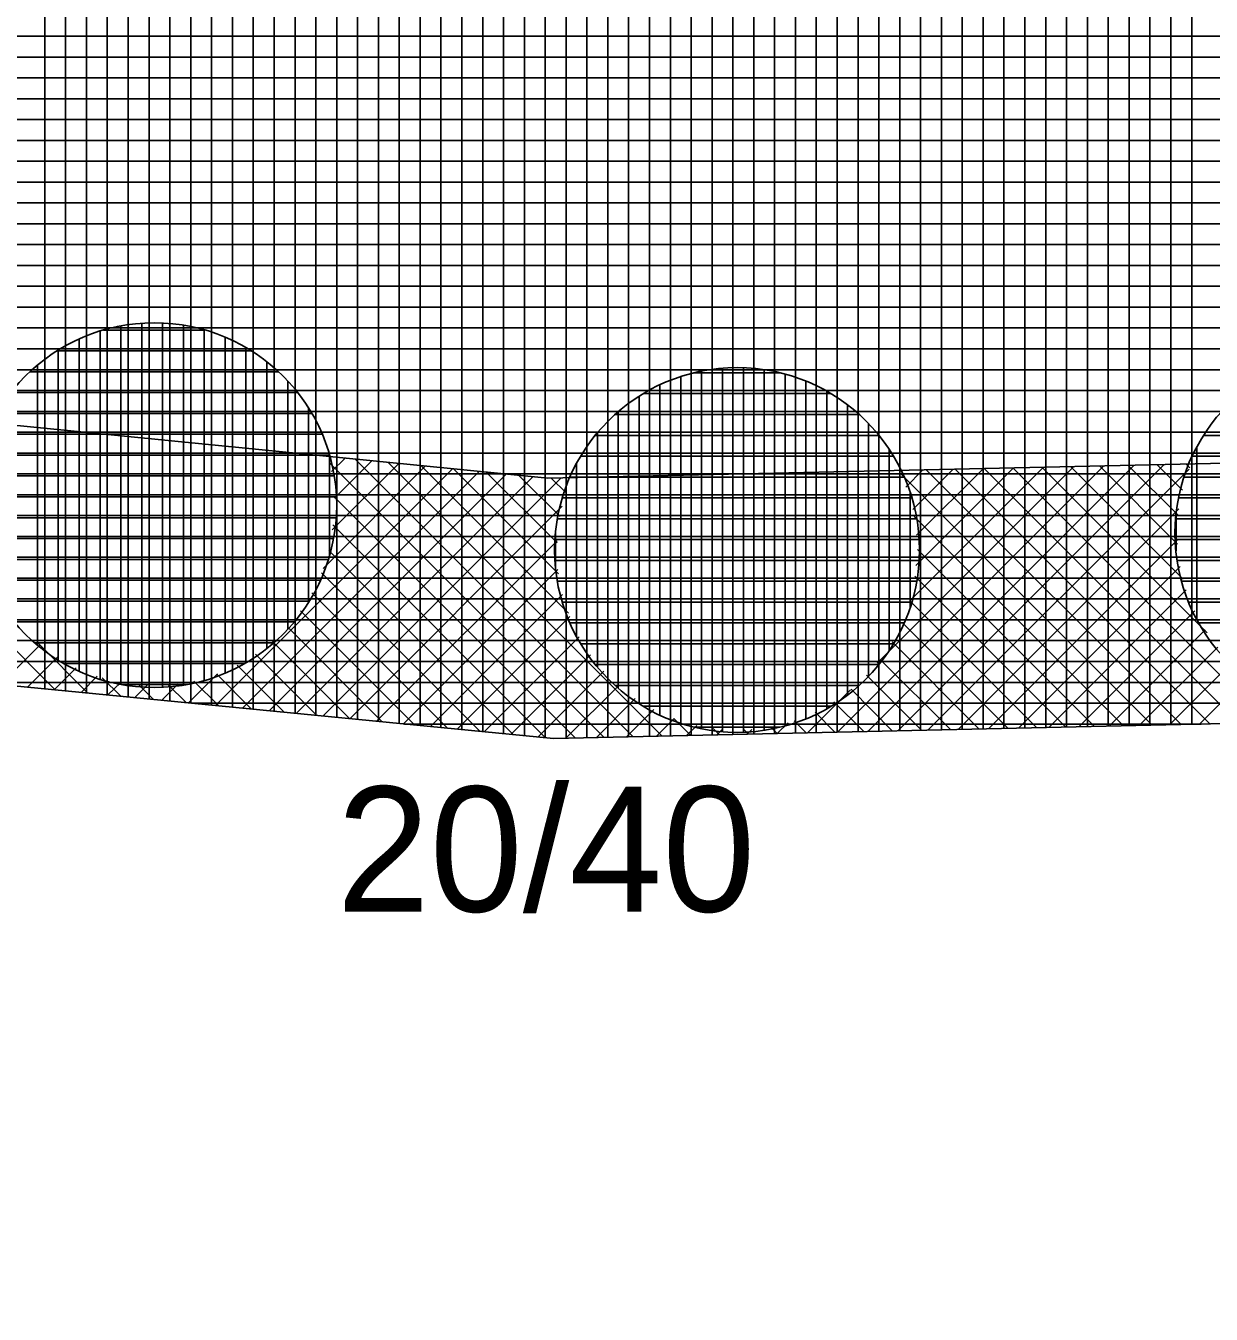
# Model space of a CAD drawing. Extents: x -566461 to -565198, y -1096301 to -1095707.
# Drawn here: x -565635.84 to -565624.47, y -1095892.27 to -1095879.91 of the extents above; entities that cross this region are included whole.
import ezdxf

# ---------------------------------------------------------------- set-up
doc = ezdxf.new("R2010")
doc.units = 0
for name, color, linetype in [('Vrstva 1', 7, 'Continuous'), ('Vrstva 40', 7, 'Continuous'), ('Vrstva 41', 7, 'Continuous'), ('Vrstva 42', 7, 'Continuous'), ('Vrstva 43', 7, 'Continuous'), ('Vrstva 44', 7, 'Continuous')]:
    doc.layers.add(name, color=color, linetype=linetype)

msp = doc.modelspace()

# ---------------------------------------------------------------- linework, layer by layer
at = {"layer": 'Vrstva 1'}
for q in [(-565639.56, -1095885.89), (-565609.49, -1095886.27)]:
    msp.add_line((-565630.78, -1095886.75), q, dxfattribs=at)
at = {"layer": 'Vrstva 41'}
for p, q in [((-565635.559, -1095886.282), (-565638.337, -1095883.504)), ((-565632.91, -1095884.188), (-565632.78, -1095884.058)), ((-565630.017, -1095886.733), (-565632.683, -1095884.067)), ((-565634.023, -1095886.432), (-565631.751, -1095884.16)), ((-565633.765, -1095886.458), (-565631.493, -1095884.186)), ((-565632.991, -1095885.117), (-565632.008, -1095884.134)), ((-565630.294, -1095886.739), (-565632.928, -1095884.104)), ((-565632.903, -1095884.747), (-565632.265, -1095884.109)), ((-565632.882, -1095884.442), (-565632.522, -1095884.083)), ((-565629.74, -1095886.727), (-565632.369, -1095884.098)), ((-565630.637, -1095885.547), (-565632.054, -1095884.13)), ((-565630.733, -1095885.169), (-565631.74, -1095884.161)), ((-565630.746, -1095884.872), (-565631.426, -1095884.192)), ((-565628.057, -1095886.689), (-565625.501, -1095884.133)), ((-565627.767, -1095886.682), (-565625.212, -1095884.127)), ((-565627.678, -1095886.027), (-565625.791, -1095884.14)), ((-565627.478, -1095886.676), (-565624.923, -1095884.12)), ((-565625.038, -1095886.621), (-565627.459, -1095884.2)), ((-565627.402, -1095884.336), (-565627.237, -1095884.172)), ((-565627.363, -1095885.429), (-565626.08, -1095884.146)), ((-565627.335, -1095884.553), (-565626.948, -1095884.165)), ((-565627.306, -1095885.089), (-565626.369, -1095884.152)), ((-565627.298, -1095884.798), (-565626.658, -1095884.159)), ((-565624.762, -1095886.614), (-565627.205, -1095884.171)), ((-565627.189, -1095886.669), (-565624.684, -1095884.164)), ((-565624.485, -1095886.608), (-565626.928, -1095884.165)), ((-565624.208, -1095886.602), (-565626.651, -1095884.159)), ((-565623.932, -1095886.596), (-565626.375, -1095884.153)), ((-565624.511, -1095885.734), (-565626.098, -1095884.146)), ((-565624.74, -1095885.221), (-565625.821, -1095884.14)), ((-565624.795, -1095884.884), (-565625.545, -1095884.134)), ((-565624.791, -1095884.605), (-565625.268, -1095884.128)), ((-565624.747, -1095884.366), (-565624.991, -1095884.122)), ((-565624.679, -1095884.151), (-565624.714, -1095884.116)), ((-565633.508, -1095886.483), (-565631.236, -1095884.211)), ((-565633.25, -1095886.508), (-565630.979, -1095884.237)), ((-565632.993, -1095886.533), (-565630.708, -1095884.248)), ((-565630.718, -1095884.618), (-565631.112, -1095884.224)), ((-565630.66, -1095884.393), (-565630.803, -1095884.25)), ((-565630.57, -1095886.745), (-565632.882, -1095884.433)), ((-565632.735, -1095886.559), (-565630.696, -1095884.519)), ((-565626.899, -1095886.663), (-565624.782, -1095884.546)), ((-565625.315, -1095886.627), (-565627.322, -1095884.62)), ((-565630.856, -1095886.743), (-565632.898, -1095884.7)), ((-565632.477, -1095886.584), (-565630.745, -1095884.851)), ((-565625.591, -1095886.633), (-565627.29, -1095884.934)), ((-565626.61, -1095886.656), (-565624.797, -1095884.843)), ((-565631.169, -1095886.712), (-565632.936, -1095884.945)), ((-565631.483, -1095886.681), (-565633.006, -1095885.158)), ((-565632.22, -1095886.609), (-565630.739, -1095885.128)), ((-565626.321, -1095886.649), (-565624.769, -1095885.098)), ((-565625.868, -1095886.639), (-565627.316, -1095885.191)), ((-565631.796, -1095886.65), (-565633.097, -1095885.35)), ((-565631.962, -1095886.634), (-565630.694, -1095885.366)), ((-565626.145, -1095886.645), (-565627.362, -1095885.428)), ((-565626.031, -1095886.643), (-565624.712, -1095885.323)), ((-565632.11, -1095886.62), (-565633.206, -1095885.524)), ((-565625.742, -1095886.636), (-565624.63, -1095885.524)), ((-565632.424, -1095886.589), (-565633.333, -1095885.679)), ((-565631.705, -1095886.659), (-565630.624, -1095885.579)), ((-565626.421, -1095886.652), (-565627.437, -1095885.636)), ((-565631.447, -1095886.685), (-565630.535, -1095885.772)), ((-565625.452, -1095886.63), (-565624.529, -1095885.706)), ((-565636.084, -1095886.23), (-565635.703, -1095885.85)), ((-565635.246, -1095886.313), (-565635.728, -1095885.83)), ((-565632.737, -1095886.558), (-565633.477, -1095885.818)), ((-565626.698, -1095886.658), (-565627.533, -1095885.822)), ((-565625.163, -1095886.623), (-565624.41, -1095885.871)), ((-565635.826, -1095886.256), (-565635.539, -1095885.969)), ((-565633.364, -1095886.497), (-565633.815, -1095886.046)), ((-565633.051, -1095886.528), (-565633.638, -1095885.941)), ((-565631.189, -1095886.71), (-565630.426, -1095885.946)), ((-565626.974, -1095886.664), (-565627.648, -1095885.99)), ((-565624.874, -1095886.617), (-565624.275, -1095886.019)), ((-565635.569, -1095886.281), (-565635.358, -1095886.07)), ((-565635.311, -1095886.306), (-565635.157, -1095886.152)), ((-565634.932, -1095886.343), (-565635.109, -1095886.167)), ((-565634.281, -1095886.407), (-565634.003, -1095886.129)), ((-565633.678, -1095886.466), (-565634.011, -1095886.133)), ((-565630.932, -1095886.735), (-565630.299, -1095886.103)), ((-565627.251, -1095886.67), (-565627.78, -1095886.142)), ((-565624.584, -1095886.61), (-565624.124, -1095886.15)), ((-565635.054, -1095886.331), (-565634.932, -1095886.21)), ((-565634.796, -1095886.357), (-565634.678, -1095886.238)), ((-565634.618, -1095886.374), (-565634.759, -1095886.234)), ((-565634.538, -1095886.382), (-565634.381, -1095886.224)), ((-565634.305, -1095886.405), (-565634.475, -1095886.235)), ((-565633.991, -1095886.435), (-565634.229, -1095886.198)), ((-565630.661, -1095886.747), (-565630.156, -1095886.242)), ((-565628.346, -1095886.695), (-565627.933, -1095886.282)), ((-565627.528, -1095886.677), (-565627.927, -1095886.277)), ((-565630.372, -1095886.741), (-565629.996, -1095886.365)), ((-565627.804, -1095886.683), (-565628.091, -1095886.396)), ((-565630.082, -1095886.734), (-565629.819, -1095886.471)), ((-565628.081, -1095886.689), (-565628.272, -1095886.497)), ((-565629.793, -1095886.728), (-565629.624, -1095886.558)), ((-565629.464, -1095886.72), (-565629.627, -1095886.557)), ((-565629.504, -1095886.721), (-565629.407, -1095886.625)), ((-565629.187, -1095886.714), (-565629.249, -1095886.653)), ((-565629.214, -1095886.715), (-565629.162, -1095886.662)), ((-565628.911, -1095886.708), (-565628.952, -1095886.666)), ((-565628.925, -1095886.708), (-565628.879, -1095886.662)), ((-565628.634, -1095886.702), (-565628.698, -1095886.638)), ((-565628.636, -1095886.702), (-565628.531, -1095886.597)), ((-565628.357, -1095886.695), (-565628.473, -1095886.58))]:
    msp.add_line(p, q, dxfattribs=at)
at = {"layer": 'Vrstva 42'}
msp.add_lwpolyline([(-565642.468, -1095883.093), (-565642.56, -1095885.56), (-565639.56, -1095885.89), (-565630.78, -1095886.75), (-565609.49, -1095886.27), (-565595.88, -1095884.74), (-565585.92, -1095883.62), (-565568.01, -1095880.69), (-565521.32, -1095878.21), (-565520.95, -1095875.75), (-565568.143, -1095878.194), (-565586.324, -1095881.153), (-565609.769, -1095883.786), (-565630.836, -1095884.251)], close=True, dxfattribs=at)
at = {"layer": 'Vrstva 43'}
for p, q in [((-565635.66, -1095886.272), (-565635.66, -1095871.199)), ((-565635.46, -1095886.292), (-565635.46, -1095871.219)), ((-565635.26, -1095886.311), (-565635.26, -1095871.238)), ((-565635.06, -1095886.331), (-565635.06, -1095871.258)), ((-565634.86, -1095886.35), (-565634.86, -1095871.277)), ((-565634.66, -1095886.37), (-565634.66, -1095871.297)), ((-565634.46, -1095886.39), (-565634.46, -1095871.316)), ((-565634.26, -1095886.409), (-565634.26, -1095871.336)), ((-565634.06, -1095886.429), (-565634.06, -1095871.355)), ((-565633.86, -1095886.448), (-565633.86, -1095871.375)), ((-565633.66, -1095886.468), (-565633.66, -1095871.394)), ((-565633.46, -1095886.487), (-565633.46, -1095871.414)), ((-565633.26, -1095886.507), (-565633.26, -1095871.433)), ((-565633.06, -1095886.527), (-565633.06, -1095871.453)), ((-565632.86, -1095886.546), (-565632.86, -1095871.472)), ((-565632.66, -1095886.566), (-565632.66, -1095871.492)), ((-565632.46, -1095886.585), (-565632.46, -1095871.511)), ((-565632.26, -1095886.605), (-565632.26, -1095871.531)), ((-565632.06, -1095886.625), (-565632.06, -1095871.55)), ((-565631.86, -1095886.644), (-565631.86, -1095871.57)), ((-565631.66, -1095886.664), (-565631.66, -1095871.589)), ((-565631.46, -1095886.683), (-565631.46, -1095871.609)), ((-565631.26, -1095886.703), (-565631.26, -1095871.629)), ((-565631.06, -1095886.723), (-565631.06, -1095871.648)), ((-565630.86, -1095886.742), (-565630.86, -1095871.668)), ((-565630.66, -1095886.747), (-565630.66, -1095871.687)), ((-565630.46, -1095886.743), (-565630.46, -1095871.707)), ((-565629.46, -1095886.72), (-565629.46, -1095871.713)), ((-565629.26, -1095886.716), (-565629.26, -1095871.709)), ((-565629.06, -1095886.711), (-565629.06, -1095871.704)), ((-565628.86, -1095886.707), (-565628.86, -1095871.7)), ((-565628.66, -1095886.702), (-565628.66, -1095871.695)), ((-565628.46, -1095886.698), (-565628.46, -1095871.691)), ((-565628.26, -1095886.693), (-565628.26, -1095871.686)), ((-565628.06, -1095886.689), (-565628.06, -1095871.682)), ((-565627.86, -1095886.684), (-565627.86, -1095871.677)), ((-565627.66, -1095886.68), (-565627.66, -1095871.673)), ((-565627.46, -1095886.675), (-565627.46, -1095871.668)), ((-565627.26, -1095886.671), (-565627.26, -1095871.664)), ((-565627.06, -1095886.666), (-565627.06, -1095871.659)), ((-565626.86, -1095886.662), (-565626.86, -1095871.655)), ((-565626.66, -1095886.657), (-565626.66, -1095871.651)), ((-565626.46, -1095886.653), (-565626.46, -1095871.646)), ((-565626.26, -1095886.648), (-565626.26, -1095871.642)), ((-565626.06, -1095886.644), (-565626.06, -1095871.637)), ((-565625.86, -1095886.639), (-565625.86, -1095871.633)), ((-565625.66, -1095886.635), (-565625.66, -1095871.628)), ((-565625.46, -1095886.63), (-565625.46, -1095871.624)), ((-565625.26, -1095886.626), (-565625.26, -1095871.619)), ((-565625.06, -1095886.621), (-565625.06, -1095871.615)), ((-565624.86, -1095886.617), (-565624.86, -1095871.61)), ((-565624.66, -1095886.612), (-565624.66, -1095871.606)), ((-565630.26, -1095886.738), (-565630.26, -1095871.726)), ((-565630.06, -1095886.734), (-565630.06, -1095871.726)), ((-565629.86, -1095886.729), (-565629.86, -1095871.722)), ((-565629.66, -1095886.725), (-565629.66, -1095871.718)), ((-565642.405, -1095880.01), (-565555.208, -1095880.01)), ((-565642.409, -1095880.21), (-565558.973, -1095880.21)), ((-565642.413, -1095880.41), (-565562.739, -1095880.41)), ((-565642.417, -1095880.61), (-565566.504, -1095880.61)), ((-565642.421, -1095880.81), (-565568.836, -1095880.81)), ((-565642.425, -1095881.01), (-565570.212, -1095881.01)), ((-565642.43, -1095881.21), (-565571.588, -1095881.21)), ((-565642.434, -1095881.41), (-565572.965, -1095881.41)), ((-565642.438, -1095881.61), (-565574.341, -1095881.61)), ((-565642.442, -1095881.81), (-565575.717, -1095881.81)), ((-565642.446, -1095882.01), (-565577.094, -1095882.01)), ((-565642.45, -1095882.21), (-565578.47, -1095882.21)), ((-565642.454, -1095882.41), (-565579.846, -1095882.41)), ((-565642.458, -1095882.61), (-565579.746, -1095882.61)), ((-565642.462, -1095882.81), (-565580.969, -1095882.81)), ((-565642.467, -1095883.01), (-565582.191, -1095883.01)), ((-565642.471, -1095883.21), (-565583.414, -1095883.21)), ((-565642.475, -1095883.41), (-565584.636, -1095883.41)), ((-565642.479, -1095883.61), (-565585.859, -1095883.61)), ((-565642.483, -1095883.81), (-565589.48, -1095883.81)), ((-565642.487, -1095884.01), (-565590.857, -1095884.01)), ((-565642.491, -1095884.21), (-565592.233, -1095884.21)), ((-565642.495, -1095884.41), (-565593.609, -1095884.41)), ((-565642.5, -1095884.61), (-565594.985, -1095884.61)), ((-565642.504, -1095884.81), (-565596.503, -1095884.81)), ((-565642.508, -1095885.01), (-565598.282, -1095885.01)), ((-565642.512, -1095885.21), (-565600.061, -1095885.21)), ((-565642.516, -1095885.41), (-565601.84, -1095885.41)), ((-565642.52, -1095885.61), (-565603.619, -1095885.61)), ((-565642.524, -1095885.81), (-565605.398, -1095885.81)), ((-565638.335, -1095886.01), (-565607.177, -1095886.01)), ((-565636.293, -1095886.21), (-565608.956, -1095886.21)), ((-565634.251, -1095886.41), (-565615.7, -1095886.41)), ((-565632.209, -1095886.61), (-565624.57, -1095886.61))]:
    msp.add_line(p, q, dxfattribs=at)
msp.add_lwpolyline([(-565639.56, -1095885.89), (-565630.78, -1095886.75), (-565609.49, -1095886.27), (-565595.88, -1095884.74), (-565585.92, -1095883.62), (-565568.01, -1095880.69), (-565521.32, -1095878.21), (-565519.36, -1095863.08), (-565522.03, -1095863.23), (-565569.62, -1095865.76), (-565587.97, -1095868.76), (-565610.5, -1095871.29), (-565630.22, -1095871.73), (-565642.21, -1095870.56), (-565642.52, -1095885.6), (-565645.08, -1096008.78), (-565642.11, -1096010.51)], close=True, dxfattribs=at)
at = {"layer": 'Vrstva 44'}
for p, q in [((-565635.13, -1095882.841), (-565635.13, -1095886.18)), ((-565634.125, -1095882.83), (-565635.097, -1095882.83)), ((-565634.93, -1095882.79), (-565634.93, -1095886.229)), ((-565634.73, -1095882.765), (-565634.73, -1095886.254)), ((-565634.53, -1095882.764), (-565634.53, -1095886.257)), ((-565634.33, -1095882.785), (-565634.33, -1095886.237)), ((-565634.13, -1095882.829), (-565634.13, -1095886.192)), ((-565635.33, -1095882.917), (-565635.33, -1095886.103)), ((-565633.93, -1095882.898), (-565633.93, -1095886.12)), ((-565633.679, -1095883.03), (-565635.543, -1095883.03)), ((-565635.53, -1095883.022), (-565635.53, -1095885.997)), ((-565633.73, -1095883), (-565633.73, -1095886.021)), ((-565635.73, -1095883.168), (-565635.73, -1095885.853)), ((-565633.53, -1095883.135), (-565633.53, -1095885.885)), ((-565629.16, -1095883.196), (-565629.16, -1095886.682)), ((-565628.96, -1095883.192), (-565628.96, -1095886.687)), ((-565628.76, -1095883.211), (-565628.76, -1095886.67)), ((-565633.419, -1095883.23), (-565635.803, -1095883.23)), ((-565633.33, -1095883.32), (-565633.33, -1095885.702)), ((-565629.56, -1095883.277), (-565629.56, -1095886.603)), ((-565628.612, -1095883.24), (-565629.427, -1095883.24)), ((-565629.36, -1095883.225), (-565629.36, -1095886.655)), ((-565628.56, -1095883.253), (-565628.56, -1095886.628)), ((-565628.36, -1095883.32), (-565628.36, -1095886.559)), ((-565633.235, -1095883.43), (-565635.985, -1095883.43)), ((-565628.122, -1095883.44), (-565629.919, -1095883.44)), ((-565629.76, -1095883.356), (-565629.76, -1095886.524)), ((-565628.16, -1095883.418), (-565628.16, -1095886.462)), ((-565633.13, -1095883.58), (-565633.13, -1095885.442)), ((-565629.96, -1095883.465), (-565629.96, -1095886.416)), ((-565627.96, -1095883.55), (-565627.96, -1095886.332)), ((-565633.099, -1095883.63), (-565636.122, -1095883.63)), ((-565627.851, -1095883.64), (-565630.19, -1095883.64)), ((-565630.16, -1095883.615), (-565630.16, -1095886.265)), ((-565632.998, -1095883.83), (-565636.22, -1095883.83)), ((-565630.36, -1095883.817), (-565630.36, -1095886.064)), ((-565627.76, -1095883.728), (-565627.76, -1095886.152)), ((-565627.66, -1095883.84), (-565630.379, -1095883.84)), ((-565624.61, -1095883.953), (-565624.61, -1095885.608)), ((-565621.596, -1095883.84), (-565624.544, -1095883.84)), ((-565632.929, -1095884.03), (-565636.291, -1095884.03)), ((-565632.93, -1095884.027), (-565632.93, -1095884.995)), ((-565627.521, -1095884.04), (-565630.52, -1095884.04)), ((-565627.56, -1095883.977), (-565627.56, -1095885.901)), ((-565621.486, -1095884.04), (-565624.656, -1095884.04)), ((-565630.56, -1095884.113), (-565630.56, -1095885.768)), ((-565632.884, -1095884.23), (-565636.337, -1095884.23)), ((-565627.416, -1095884.24), (-565630.622, -1095884.24)), ((-565621.405, -1095884.24), (-565624.733, -1095884.24)), ((-565632.863, -1095884.43), (-565636.357, -1095884.43)), ((-565627.344, -1095884.44), (-565630.695, -1095884.44)), ((-565627.36, -1095884.388), (-565627.36, -1095885.488)), ((-565621.355, -1095884.44), (-565624.785, -1095884.44)), ((-565632.864, -1095884.63), (-565636.354, -1095884.63)), ((-565627.298, -1095884.64), (-565630.743, -1095884.64)), ((-565621.328, -1095884.64), (-565624.813, -1095884.64)), ((-565624.81, -1095884.613), (-565624.81, -1095884.948)), ((-565630.76, -1095884.773), (-565630.76, -1095885.108)), ((-565632.891, -1095884.83), (-565636.328, -1095884.83)), ((-565627.275, -1095884.84), (-565630.767, -1095884.84)), ((-565621.323, -1095884.84), (-565624.818, -1095884.84)), ((-565632.941, -1095885.03), (-565636.279, -1095885.03)), ((-565627.274, -1095885.04), (-565630.766, -1095885.04)), ((-565621.341, -1095885.04), (-565624.8, -1095885.04)), ((-565633.017, -1095885.23), (-565636.205, -1095885.23)), ((-565627.297, -1095885.24), (-565630.742, -1095885.24)), ((-565621.382, -1095885.24), (-565624.757, -1095885.24)), ((-565633.122, -1095885.43), (-565636.096, -1095885.43)), ((-565627.345, -1095885.44), (-565630.695, -1095885.44)), ((-565621.451, -1095885.44), (-565624.689, -1095885.44)), ((-565633.268, -1095885.63), (-565635.953, -1095885.63)), ((-565627.418, -1095885.64), (-565630.623, -1095885.64)), ((-565621.548, -1095885.64), (-565624.594, -1095885.64)), ((-565633.463, -1095885.83), (-565635.756, -1095885.83)), ((-565627.52, -1095885.84), (-565630.519, -1095885.84)), ((-565633.746, -1095886.03), (-565635.473, -1095886.03)), ((-565627.661, -1095886.04), (-565630.379, -1095886.04)), ((-565634.294, -1095886.23), (-565634.922, -1095886.23)), ((-565627.849, -1095886.24), (-565630.189, -1095886.24)), ((-565628.119, -1095886.44), (-565629.918, -1095886.44)), ((-565628.611, -1095886.64), (-565629.432, -1095886.64))]:
    msp.add_line(p, q, dxfattribs=at)
for centre in [(-565634.61, -1095884.51), (-565623.07, -1095884.78), (-565629.02, -1095884.94)]:
    msp.add_circle(centre, 1.75, dxfattribs=at)

# ---------------------------------------------------------------- texts
at = {"layer": 'Vrstva 40'}
msp.add_text('20/40', height=1.2, dxfattribs=at).set_placement((-565632.86, -1095888.41))

doc.saveas('drawing.dxf')
